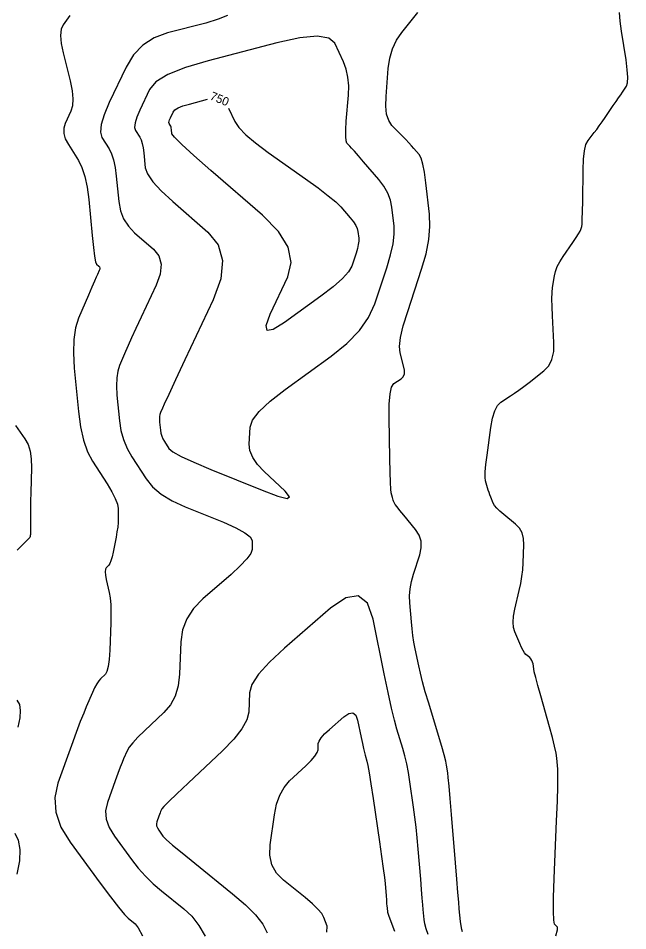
# Model space of a CAD drawing. Extents: x 2082232 to 2083549, y 592624 to 593832.
# Drawn here: x 2082618.4 to 2082668.5, y 593026.5 to 593101.5 of the extents above; entities that cross this region are included whole.
import ezdxf

# ---------------------------------------------------------------- set-up
doc = ezdxf.new("R2010")
doc.units = 0
doc.layers.add('DT_X_Contour_Major', color=7, linetype='Continuous')
doc.layers.add('DT_X_Contour_Minor', color=7, linetype='Continuous')

msp = doc.modelspace()

# ---------------------------------------------------------------- linework, layer by layer
at = {"layer": 'DT_X_Contour_Major'}
for points in [[(2082640.267, 593076.505), (2082639.348, 593075.935), (2082638.846, 593075.858), (2082638.763, 593076.273), (2082639.097, 593077.183), (2082640.545, 593080.264), (2082640.822, 593081.447), (2082640.566, 593082.686), (2082639.777, 593083.981), (2082638.455, 593085.331), (2082634.219, 593089.006), (2082632.828, 593090.227), (2082631.83, 593091.136), (2082631.227, 593091.731), (2082631.018, 593092.013), (2082630.985, 593092.349), (2082630.97, 593092.466), (2082630.949, 593092.566), (2082630.923, 593092.648), (2082630.89, 593092.712), (2082630.796, 593092.861), (2082630.775, 593092.932), (2082630.784, 593093.033), (2082630.823, 593093.164), (2082630.892, 593093.325), (2082631.115, 593093.794), (2082631.261, 593093.967), (2082631.534, 593094.134), (2082631.932, 593094.296), (2082632.455, 593094.451), (2082633.945, 593094.839)], [(2082635.682, 593094.122), (2082636.195, 593093.028), (2082636.527, 593092.526), (2082637.093, 593091.935), (2082637.894, 593091.255), (2082638.929, 593090.485), (2082642.003, 593088.315), (2082643.048, 593087.561), (2082643.878, 593086.924), (2082644.494, 593086.406), (2082644.895, 593086.007), (2082645.676, 593085.099), (2082645.936, 593084.775), (2082646.128, 593084.482), (2082646.253, 593084.222), (2082646.31, 593083.994), (2082646.374, 593083.429), (2082646.378, 593083.193), (2082646.343, 593082.909), (2082646.269, 593082.577), (2082646.155, 593082.198), (2082645.8, 593081.123), (2082645.542, 593080.668), (2082645.035, 593080.11), (2082644.28, 593079.448), (2082643.276, 593078.683), (2082640.267, 593076.505)], [(2082643.744, 593026.429), (2082643.793, 593026.915), (2082643.518, 593027.639), (2082643.344, 593027.944), (2082643.028, 593028.316), (2082642.57, 593028.754), (2082641.97, 593029.258), (2082640.18, 593030.693), (2082639.609, 593031.278), (2082639.238, 593031.96), (2082639.067, 593032.737), (2082639.097, 593033.61), (2082639.442, 593036.065), (2082639.617, 593036.929), (2082639.885, 593037.68), (2082640.245, 593038.317), (2082640.696, 593038.842), (2082642.024, 593040.091), (2082642.46, 593040.524), (2082642.774, 593040.888), (2082642.965, 593041.182), (2082643.034, 593041.407), (2082643.053, 593041.912), (2082643.116, 593042.127), (2082643.289, 593042.392), (2082643.573, 593042.707), (2082643.967, 593043.074), (2082645.166, 593044.117), (2082645.573, 593044.393), (2082645.895, 593044.437), (2082646.132, 593044.25), (2082646.283, 593043.831), (2082646.574, 593042.405), (2082646.676, 593041.913), (2082646.765, 593041.509), (2082646.842, 593041.191), (2082646.905, 593040.959), (2082647.057, 593040.458), (2082647.131, 593040.127), (2082647.24, 593039.508), (2082647.384, 593038.603), (2082647.562, 593037.411), (2082648.085, 593033.849), (2082648.26, 593032.633), (2082648.394, 593031.657), (2082648.487, 593030.921), (2082648.538, 593030.424), (2082648.62, 593029.42), (2082648.649, 593029.074), (2082648.673, 593028.792), (2082648.692, 593028.572), (2082648.706, 593028.414), (2082648.739, 593028.078), (2082648.812, 593027.819), (2082649.007, 593027.295), (2082649.324, 593026.505)]]:
    msp.add_lwpolyline(points, dxfattribs=at)
at = {"layer": 'DT_X_Contour_Minor'}
for points in [[(2082622.64, 593101.73), (2082622.081, 593100.953), (2082621.924, 593100.59), (2082621.873, 593100.085), (2082621.928, 593099.438), (2082622.088, 593098.647), (2082622.657, 593096.35), (2082622.821, 593095.548), (2082622.887, 593094.868), (2082622.854, 593094.308), (2082622.723, 593093.868), (2082622.243, 593092.857), (2082622.125, 593092.463), (2082622.129, 593092.042), (2082622.257, 593091.592), (2082622.507, 593091.115), (2082623.34, 593089.804), (2082623.626, 593089.235), (2082623.861, 593088.512), (2082624.046, 593087.634), (2082624.179, 593086.603), (2082624.465, 593083.646), (2082624.568, 593082.669), (2082624.662, 593081.952), (2082624.747, 593081.497), (2082624.824, 593081.304), (2082625.017, 593081.137), (2082625.072, 593081.067), (2082625.096, 593080.981), (2082625.087, 593080.881), (2082625.045, 593080.765), (2082624.891, 593080.437), (2082624.802, 593080.24), (2082624.651, 593079.895), (2082624.438, 593079.403), (2082624.164, 593078.764), (2082623.349, 593076.862), (2082623.098, 593076.071), (2082622.955, 593075.123), (2082622.92, 593074.018), (2082622.995, 593072.757), (2082623.336, 593069.185), (2082623.505, 593067.925), (2082623.754, 593066.827), (2082624.083, 593065.888), (2082624.493, 593065.11), (2082625.692, 593063.249), (2082626.086, 593062.599), (2082626.368, 593062.046), (2082626.538, 593061.59), (2082626.597, 593061.23), (2082626.603, 593060.399), (2082626.594, 593060.069), (2082626.562, 593059.704), (2082626.507, 593059.303), (2082626.429, 593058.866), (2082626.19, 593057.653), (2082626.101, 593057.245), (2082626.013, 593056.929), (2082625.926, 593056.707), (2082625.84, 593056.577), (2082625.613, 593056.354), (2082625.55, 593056.232), (2082625.532, 593056.031), (2082625.558, 593055.751), (2082625.628, 593055.393), (2082625.876, 593054.334), (2082625.953, 593053.881), (2082625.999, 593053.315), (2082626.013, 593052.636), (2082625.997, 593051.845), (2082625.91, 593049.584), (2082625.863, 593048.825), (2082625.788, 593048.243), (2082625.683, 593047.838), (2082625.551, 593047.611), (2082625.159, 593047.243), (2082625.006, 593047.067), (2082624.844, 593046.819), (2082624.671, 593046.496), (2082624.488, 593046.101), (2082623.985, 593044.947), (2082623.768, 593044.423), (2082623.492, 593043.717), (2082623.159, 593042.828), (2082622.767, 593041.756), (2082621.646, 593038.655), (2082621.394, 593037.48), (2082621.479, 593036.281), (2082621.9, 593035.057), (2082622.659, 593033.808), (2082625.131, 593030.446), (2082625.97, 593029.321), (2082626.63, 593028.467), (2082627.113, 593027.886), (2082627.419, 593027.576), (2082627.997, 593027.114), (2082628.256, 593026.778), (2082628.6, 593026.118)], [(2082635.583, 593101.731), (2082634.836, 593101.417), (2082633.799, 593101.107), (2082630.651, 593100.288), (2082629.552, 593099.882), (2082628.62, 593099.281), (2082627.853, 593098.483), (2082627.251, 593097.488), (2082625.868, 593094.575), (2082625.441, 593093.575), (2082625.2, 593092.763), (2082625.142, 593092.136), (2082625.27, 593091.697), (2082625.856, 593090.773), (2082626.058, 593090.372), (2082626.224, 593089.863), (2082626.354, 593089.245), (2082626.447, 593088.518), (2082626.649, 593086.435), (2082626.788, 593085.689), (2082627.051, 593085.013), (2082627.441, 593084.407), (2082627.956, 593083.871), (2082629.496, 593082.535), (2082629.944, 593081.973), (2082630.131, 593081.29), (2082630.058, 593080.486), (2082629.724, 593079.561), (2082628.489, 593076.933), (2082628.061, 593076.017), (2082627.703, 593075.242), (2082627.416, 593074.607), (2082627.199, 593074.113), (2082626.714, 593072.983), (2082626.565, 593072.512), (2082626.48, 593071.949), (2082626.46, 593071.292), (2082626.504, 593070.543), (2082626.707, 593068.419), (2082626.828, 593067.638), (2082627.039, 593066.887), (2082627.341, 593066.165), (2082627.732, 593065.473), (2082628.895, 593063.668), (2082629.424, 593063.017), (2082630.137, 593062.415), (2082631.036, 593061.863), (2082632.119, 593061.362), (2082635.253, 593060.091), (2082636.282, 593059.64), (2082637.018, 593059.241), (2082637.46, 593058.892), (2082637.609, 593058.595), (2082637.614, 593057.87), (2082637.507, 593057.537), (2082637.182, 593057.084), (2082636.64, 593056.509), (2082635.88, 593055.813), (2082633.563, 593053.797), (2082632.799, 593053.01), (2082632.241, 593052.161), (2082631.891, 593051.251), (2082631.749, 593050.28), (2082631.647, 593047.606), (2082631.538, 593046.658), (2082631.288, 593045.819), (2082630.897, 593045.09), (2082630.366, 593044.469), (2082628.761, 593042.959), (2082628.221, 593042.432), (2082627.804, 593041.986), (2082627.511, 593041.619), (2082627.341, 593041.332), (2082627.054, 593040.672), (2082626.93, 593040.373), (2082626.772, 593039.969), (2082626.582, 593039.461), (2082626.358, 593038.848), (2082625.717, 593037.076), (2082625.573, 593036.404), (2082625.622, 593035.719), (2082625.863, 593035.019), (2082626.296, 593034.305), (2082627.709, 593032.383), (2082628.26, 593031.683), (2082628.851, 593031.025), (2082629.483, 593030.407), (2082630.156, 593029.831), (2082632.004, 593028.349), (2082632.662, 593027.73), (2082633.247, 593026.981), (2082633.761, 593026.103)], [(2082654.899, 593026.456), (2082654.841, 593026.654), (2082654.791, 593026.932), (2082654.749, 593027.29), (2082654.646, 593028.351), (2082654.597, 593028.886), (2082654.527, 593029.691), (2082654.437, 593030.769), (2082654.325, 593032.119), (2082654.001, 593036.08), (2082653.891, 593037.408), (2082653.802, 593038.424), (2082653.735, 593039.126), (2082653.69, 593039.515), (2082653.599, 593040.134), (2082653.532, 593040.462), (2082653.398, 593040.98), (2082653.197, 593041.689), (2082652.93, 593042.588), (2082652.127, 593045.24), (2082651.851, 593046.176), (2082651.622, 593046.997), (2082651.442, 593047.702), (2082651.31, 593048.291), (2082651.021, 593049.708), (2082650.921, 593050.245), (2082650.835, 593050.793), (2082650.764, 593051.354), (2082650.709, 593051.926), (2082650.58, 593053.467), (2082650.562, 593054.048), (2082650.605, 593054.634), (2082650.709, 593055.225), (2082650.873, 593055.822), (2082651.393, 593057.422), (2082651.518, 593058.002), (2082651.503, 593058.542), (2082651.348, 593059.043), (2082651.053, 593059.505), (2082650.081, 593060.683), (2082649.76, 593061.076), (2082649.525, 593061.368), (2082649.377, 593061.561), (2082649.315, 593061.654), (2082649.267, 593061.768), (2082649.246, 593061.824), (2082649.219, 593061.905), (2082649.188, 593062.011), (2082649.151, 593062.142), (2082649.045, 593062.526), (2082649.008, 593062.809), (2082648.976, 593063.37), (2082648.949, 593064.21), (2082648.927, 593065.328), (2082648.874, 593068.682), (2082648.885, 593069.8), (2082648.954, 593070.64), (2082649.084, 593071.202), (2082649.273, 593071.485), (2082649.856, 593071.869), (2082650.034, 593072.045), (2082650.128, 593072.285), (2082650.14, 593072.589), (2082650.07, 593072.956), (2082649.771, 593074.023), (2082649.726, 593074.535), (2082649.817, 593075.272), (2082650.044, 593076.234), (2082650.406, 593077.421), (2082651.551, 593080.885), (2082651.913, 593082.142), (2082652.141, 593083.316), (2082652.235, 593084.405), (2082652.194, 593085.41), (2082651.905, 593087.979), (2082651.789, 593088.846), (2082651.659, 593089.521), (2082651.514, 593090.003), (2082651.354, 593090.294), (2082650.908, 593090.812), (2082650.722, 593091.022), (2082650.5, 593091.264), (2082650.241, 593091.537), (2082649.946, 593091.843), (2082649.109, 593092.699), (2082648.844, 593093.089), (2082648.674, 593093.614), (2082648.6, 593094.275), (2082648.621, 593095.071), (2082648.807, 593097.377), (2082648.929, 593098.21), (2082649.156, 593098.98), (2082649.487, 593099.687), (2082649.924, 593100.331), (2082651.229, 593101.964)], [(2082662.583, 593026.134), (2082662.72, 593026.609), (2082662.708, 593026.832), (2082662.478, 593027.09), (2082662.411, 593027.397), (2082662.384, 593028.124), (2082662.397, 593029.271), (2082662.45, 593030.838), (2082662.644, 593035.577), (2082662.704, 593037.174), (2082662.739, 593038.412), (2082662.749, 593039.291), (2082662.734, 593039.811), (2082662.66, 593040.718), (2082662.602, 593041.135), (2082662.483, 593041.704), (2082662.303, 593042.426), (2082662.062, 593043.301), (2082661.34, 593045.837), (2082661.101, 593046.689), (2082660.924, 593047.342), (2082660.81, 593047.796), (2082660.758, 593048.051), (2082660.704, 593048.468), (2082660.672, 593048.617), (2082660.616, 593048.751), (2082660.537, 593048.871), (2082660.433, 593048.977), (2082660.127, 593049.239), (2082660.008, 593049.369), (2082659.882, 593049.562), (2082659.749, 593049.82), (2082659.608, 593050.141), (2082659.222, 593051.083), (2082659.113, 593051.464), (2082659.074, 593051.901), (2082659.105, 593052.395), (2082659.207, 593052.946), (2082659.573, 593054.489), (2082659.696, 593055.064), (2082659.79, 593055.634), (2082659.855, 593056.198), (2082659.892, 593056.756), (2082659.953, 593058.237), (2082659.928, 593058.76), (2082659.806, 593059.217), (2082659.589, 593059.61), (2082659.275, 593059.937), (2082658.311, 593060.724), (2082657.985, 593061.004), (2082657.731, 593061.256), (2082657.547, 593061.48), (2082657.435, 593061.674), (2082657.231, 593062.156), (2082657.157, 593062.34), (2082657.088, 593062.53), (2082657.023, 593062.728), (2082656.963, 593062.933), (2082656.811, 593063.488), (2082656.775, 593063.777), (2082656.783, 593064.227), (2082656.834, 593064.838), (2082656.928, 593065.61), (2082657.238, 593067.884), (2082657.377, 593068.654), (2082657.562, 593069.259), (2082657.793, 593069.698), (2082658.069, 593069.971), (2082658.867, 593070.481), (2082659.186, 593070.693), (2082659.544, 593070.946), (2082659.942, 593071.241), (2082660.38, 593071.577), (2082661.601, 593072.53), (2082661.996, 593072.944), (2082662.264, 593073.473), (2082662.407, 593074.116), (2082662.424, 593074.874), (2082662.3, 593077.047), (2082662.266, 593077.805), (2082662.258, 593078.448), (2082662.274, 593078.976), (2082662.316, 593079.39), (2082662.46, 593080.34), (2082662.544, 593080.706), (2082662.691, 593081.093), (2082662.9, 593081.499), (2082663.17, 593081.926), (2082663.974, 593083.09), (2082664.241, 593083.484), (2082664.44, 593083.791), (2082664.571, 593084.011), (2082664.633, 593084.145), (2082664.708, 593084.387), (2082664.734, 593084.586), (2082664.756, 593085.003), (2082664.774, 593085.636), (2082664.788, 593086.486), (2082664.821, 593089.043), (2082664.856, 593089.912), (2082664.935, 593090.604), (2082665.059, 593091.117), (2082665.228, 593091.452), (2082665.738, 593092.107), (2082665.937, 593092.368), (2082666.151, 593092.66), (2082666.382, 593092.983), (2082666.627, 593093.337), (2082667.303, 593094.32), (2082667.541, 593094.666), (2082667.745, 593094.967), (2082667.916, 593095.222), (2082668.054, 593095.431), (2082668.379, 593095.929), (2082668.468, 593096.203), (2082668.493, 593096.651), (2082668.453, 593097.274), (2082668.348, 593098.071), (2082667.984, 593100.428), (2082667.87, 593101.256), (2082667.804, 593101.973)], [(2082644.118, 593073.742), (2082645.404, 593074.78), (2082646.429, 593075.841), (2082647.191, 593076.924), (2082647.692, 593078.03), (2082648.677, 593081.009), (2082648.992, 593082.061), (2082649.198, 593082.979), (2082649.295, 593083.766), (2082649.284, 593084.419), (2082649.108, 593085.986), (2082648.991, 593086.569), (2082648.774, 593087.141), (2082648.455, 593087.702), (2082648.035, 593088.254), (2082646.781, 593089.71), (2082646.358, 593090.199), (2082646.029, 593090.576), (2082645.795, 593090.84), (2082645.656, 593090.991), (2082645.41, 593091.242), (2082645.338, 593091.426), (2082645.304, 593091.786), (2082645.31, 593092.324), (2082645.355, 593093.039), (2082645.527, 593095.183), (2082645.551, 593095.957), (2082645.491, 593096.673), (2082645.349, 593097.329), (2082645.124, 593097.927), (2082644.414, 593099.441), (2082643.916, 593099.869), (2082642.957, 593100.018), (2082641.536, 593099.887), (2082639.652, 593099.477), (2082634.014, 593098.01), (2082632.126, 593097.449), (2082630.692, 593096.868), (2082629.711, 593096.265), (2082629.183, 593095.641), (2082628.38, 593093.95), (2082628.132, 593093.369), (2082627.992, 593092.898), (2082627.959, 593092.534), (2082628.033, 593092.279), (2082628.373, 593091.743), (2082628.49, 593091.51), (2082628.587, 593091.214), (2082628.662, 593090.855), (2082628.716, 593090.434), (2082628.833, 593089.224), (2082629.007, 593088.71), (2082629.441, 593088.074), (2082630.134, 593087.317), (2082631.087, 593086.438), (2082633.976, 593083.933), (2082634.815, 593082.88), (2082635.166, 593081.6), (2082635.029, 593080.092), (2082634.404, 593078.357), (2082632.087, 593073.428), (2082631.319, 593071.794), (2082630.755, 593070.589), (2082630.393, 593069.811), (2082630.234, 593069.463), (2082630.08, 593069.104), (2082630.032, 593068.954), (2082630.005, 593068.775), (2082629.999, 593068.567), (2082630.013, 593068.328), (2082630.077, 593067.654), (2082630.116, 593067.406), (2082630.183, 593067.167), (2082630.279, 593066.938), (2082630.403, 593066.718), (2082630.773, 593066.145), (2082631.092, 593065.877), (2082631.772, 593065.502), (2082632.813, 593065.02), (2082634.215, 593064.432), (2082638.436, 593062.721), (2082639.741, 593062.236), (2082640.49, 593062.061), (2082640.683, 593062.198), (2082640.32, 593062.646), (2082638.611, 593064.257), (2082638.054, 593064.851), (2082637.663, 593065.425), (2082637.439, 593065.978), (2082637.381, 593066.512), (2082637.45, 593067.907), (2082637.65, 593068.493), (2082638.198, 593069.205), (2082639.093, 593070.042), (2082640.337, 593071.006), (2082644.118, 593073.742)], [(2082618.167, 593068.054), (2082618.944, 593066.943), (2082619.196, 593066.483), (2082619.37, 593065.936), (2082619.465, 593065.302), (2082619.482, 593064.581), (2082619.423, 593062.542), (2082619.404, 593061.837), (2082619.391, 593061.251), (2082619.384, 593060.785), (2082619.384, 593060.438), (2082619.39, 593059.672), (2082619.391, 593059.416), (2082619.389, 593059.222), (2082619.385, 593059.09), (2082619.379, 593059.019), (2082619.358, 593058.915), (2082619.329, 593058.858), (2082619.256, 593058.767), (2082619.139, 593058.641), (2082618.978, 593058.48), (2082618.492, 593058.005), (2082618.305, 593057.811)], [(2082652.091, 593026.231), (2082651.931, 593026.702), (2082651.822, 593027.109), (2082651.766, 593027.453), (2082651.686, 593028.284), (2082651.65, 593028.673), (2082651.602, 593029.217), (2082651.543, 593029.916), (2082651.473, 593030.769), (2082651.27, 593033.252), (2082651.189, 593034.164), (2082651.098, 593035.04), (2082650.998, 593035.879), (2082650.887, 593036.682), (2082650.581, 593038.773), (2082650.458, 593039.532), (2082650.319, 593040.244), (2082650.164, 593040.908), (2082649.993, 593041.523), (2082649.516, 593043.1), (2082649.317, 593043.827), (2082649.077, 593044.827), (2082648.796, 593046.1), (2082648.474, 593047.646), (2082647.561, 593052.131), (2082647.085, 593053.449), (2082646.34, 593054.039), (2082645.328, 593053.9), (2082644.048, 593053.033), (2082640.276, 593049.75), (2082639.035, 593048.598), (2082638.143, 593047.605), (2082637.598, 593046.771), (2082637.401, 593046.096), (2082637.34, 593044.506), (2082637.188, 593043.861), (2082636.778, 593043.115), (2082636.109, 593042.27), (2082635.181, 593041.326), (2082632.363, 593038.675), (2082631.435, 593037.797), (2082630.764, 593037.153), (2082630.351, 593036.741), (2082630.195, 593036.563), (2082630.123, 593036.398), (2082630.092, 593036.323), (2082630.053, 593036.221), (2082630.005, 593036.094), (2082629.949, 593035.941), (2082629.788, 593035.497), (2082629.752, 593035.328), (2082629.764, 593035.157), (2082629.825, 593034.981), (2082629.933, 593034.803), (2082630.287, 593034.321), (2082630.55, 593034.046), (2082631.071, 593033.582), (2082631.852, 593032.928), (2082632.892, 593032.085), (2082636.012, 593029.585), (2082637.067, 593028.681), (2082637.894, 593027.844), (2082638.492, 593027.073), (2082638.861, 593026.368)], [(2082618.28, 593045.487), (2082618.481, 593045.134), (2082618.558, 593044.645), (2082618.513, 593044.02), (2082618.345, 593043.261)], [(2082618.105, 593034.558), (2082618.394, 593033.97), (2082618.519, 593033.213), (2082618.48, 593032.288), (2082618.278, 593031.196)]]:
    msp.add_lwpolyline(points, dxfattribs=at)

# ---------------------------------------------------------------- texts
at = {"layer": 'DT_X_Contour_Major'}
msp.add_text('750', height=0.7, rotation=337.55588, dxfattribs=at).set_placement((2082634.089, 593094.853))

doc.saveas('drawing.dxf')
